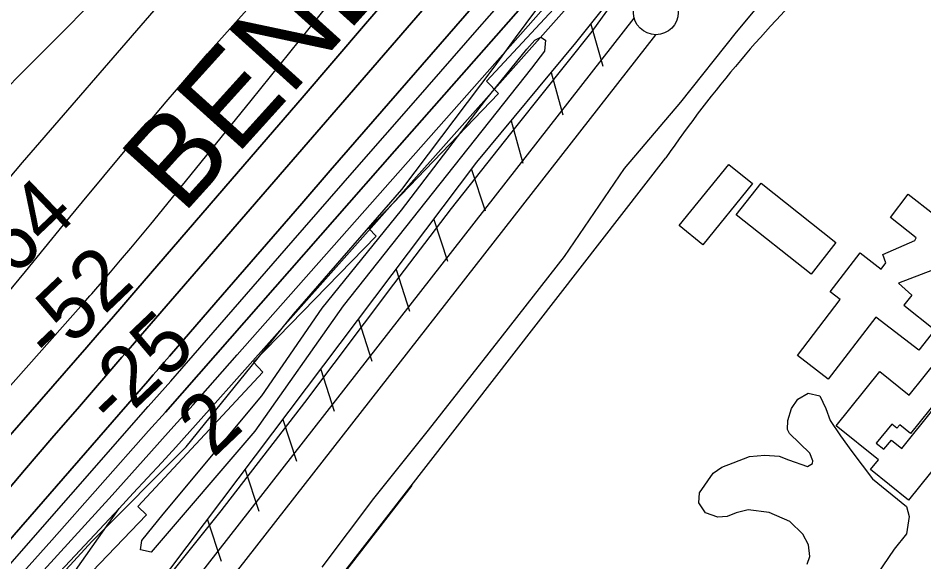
# Model space of a CAD drawing. Extents: x 3625074 to 3663148, y 511451 to 537151.
# Drawn here: x 3648940 to 3649951, y 524558 to 525165 of the extents above; entities that cross this region are included whole.
import ezdxf

# ---------------------------------------------------------------- set-up
doc = ezdxf.new("R2010")
doc.units = 0
for name, color, linetype in [('V-BLDG-OTLN', 7, 'Continuous'), ('V-LEVE-TOET', 7, 'Continuous'), ('V-RIVR-EDGE', 7, 'Continuous'), ('V-RIVR-RANG', 7, 'Continuous'), ('V-ROAD-CNTR', 7, 'Continuous'), ('V-RRAP-FSHR', 7, 'Continuous'), ('V-RRAP-RVMT', 7, 'Continuous'), ('V-RRAP-RVMT-IDEN', 7, 'Continuous'), ('V-SITE-VEGE', 7, 'Continuous'), ('V-SURV-LINE', 7, 'Continuous'), ('V-TOPO-DPTH', 7, 'Continuous'), ('V-TOPO-MAJR', 7, 'Continuous'), ('V-TOPO-MINR', 7, 'Continuous'), ('V-TOPO-WATR', 7, 'Continuous')]:
    doc.layers.add(name, color=color, linetype=linetype)

msp = doc.modelspace()

# ---------------------------------------------------------------- linework, layer by layer
at = {"layer": 'V-BLDG-OTLN'}
for points in [[(3649759.872, 524980.495), (3649704.261, 524912.025), (3649677.823, 524933.498), (3649733.435, 525001.969)], [(3649825.095, 524879.459), (3649741.498, 524945.716), (3649769.312, 524980.811), (3649852.913, 524914.552)], [(3649926.328, 524684.596), (3649962.518, 524729.447), (3649995.2630000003, 524703.024), (3649933.7460000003, 524626.783), (3649891.417, 524660.936), (3649900.2830000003, 524671.9230000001), (3649853.185, 524709.924), (3649901.954, 524770.3640000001), (3649934.464, 524744.134), (3649968.1950000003, 524785.935), (3649990.1350000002, 524768.23), (3649936.1520000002, 524701.324), (3649924.149, 524711.009), (3649920.9390000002, 524707.032), (3649915.1580000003, 524711.6950000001), (3649897.944, 524690.365), (3649906.382, 524683.558), (3649914.754, 524693.935)]]:
    msp.add_lwpolyline(points, close=True, dxfattribs=at)
msp.add_lwpolyline([(3649973.475, 524888.667), (3649922.688, 524869.352), (3649937.4420000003, 524855.936), (3649928.66, 524844.791), (3649963.4250000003, 524817.116), (3649945.579, 524794.185), (3649897.295, 524831.28), (3649844.074, 524762.011), (3649809.792, 524788.35), (3649857.765, 524850.787), (3649846.349, 524859.557), (3649879.785, 524903.073), (3649903.282, 524885.02), (3649908.723, 524892.1), (3649905.09, 524901.406), (3649940.975, 524916.77), (3649942.306, 524919.954), (3649913.642, 524942.573), (3649933.336, 524968.582), (3649962.2660000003, 524946.23)], dxfattribs=at)
at = {"layer": 'V-LEVE-TOET'}
for points in [[(3649279.506, 524551.908), (3649336.819, 524628.479), (3649398.128, 524705.041), (3649480.761, 524810.321), (3649549.801, 524899.116), (3649616.721, 524997.227), (3649679.89, 525071.66), (3649741.7290000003, 525149.556), (3649762.518, 525174.81), (3649785.97, 525200.594), (3649841.3910000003, 525251.618), (3649909.598, 525313.2710000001), (3650007.383, 525407.352), (3650098.505, 525490.795), (3650189.363, 525576.904), (3650266.097, 525646.261)], [(3649606.588, 525186.987), (3649580.461, 525150.561), (3649496.764, 525045.55), (3649423.4620000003, 524952.501), (3649358.95, 524867.96), (3649259.517, 524735.825), (3649166.219, 524614.86), (3649097.715, 524528.9890000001)]]:
    msp.add_lwpolyline(points, dxfattribs=at)
at = {"layer": 'V-RIVR-EDGE'}
msp.add_lwpolyline([(3648905.893053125, 524454.0537437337), (3649022.67040612, 524581.0342330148), (3649127.387860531, 524686.4327841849), (3649247.218783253, 524834.4171550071), (3649368.229569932, 524973.9940355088), (3649471.223245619, 525110.6138339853), (3649495.3178075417, 525143.5722198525), (3649532.060715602, 525193.308475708), (3649640.408311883, 525310.1042566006), (3649681.9374749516, 525353.2250844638), (3649706.5967336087, 525371.7742348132), (3649724.6657995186, 525395.7426205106), (3649740.299431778, 525405.9095157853), (3649792.6789409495, 525467.0133128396), (3649884.7777377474, 525567.6404532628), (3649979.836585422, 525651.4511286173), (3650041.237267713, 525719.1362118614), (3650175.40765792, 525839.4701002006), (3650284.942540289, 525950.8600055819), (3650373.4186173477, 526043.0915310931), (3650416.161786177, 526091.612296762), (3650439.7124333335, 526147.384439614), (3650583.542914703, 526289.9065267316)], dxfattribs=at)
at = {"layer": 'V-ROAD-CNTR'}
for points in [[(3649074.392, 524251.8), (3649277.767, 524512.824), (3649663.041, 525009.371)], [(3649300.373, 524540.509), (3649379.792, 524643.061)]]:
    msp.add_lwpolyline(points, dxfattribs=at)
msp.add_arc((3650814.562364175, 524214.8104577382), 1399.0453557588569, 134.1853120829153, 145.39396486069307, dxfattribs=at)
at = {"layer": 'V-RRAP-FSHR'}
for p, q in [((3649579.127, 525158.758), (3649592.794, 525111.879)), ((3649534.847, 525104.544), (3649547.859, 525057.479)), ((3649490.278, 525050.566), (3649503.291, 525003.501)), ((3649446.066, 524996.307), (3649461.18, 524949.8740000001)), ((3649403.968, 524940.381), (3649419.082, 524893.948)), ((3649361.87, 524884.454), (3649376.984, 524838.0210000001)), ((3649319.772, 524828.528), (3649334.886, 524782.095)), ((3649277.6750000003, 524772.601), (3649292.789, 524726.169)), ((3649235.577, 524716.675), (3649250.691, 524670.242)), ((3649193.4790000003, 524660.7490000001), (3649208.593, 524614.316)), ((3649151.381, 524604.822), (3649166.495, 524558.389))]:
    msp.add_line(p, q, dxfattribs=at)
for points in [[(3648771.644, 524022.04600000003), (3648787.735, 524065.443), (3648811.119, 524097.672), (3648848.1920000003, 524139.89900000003), (3648867.308, 524185.305), (3648901.062, 524261.207), (3648926.943, 524296.856), (3648957.997, 524347.915), (3649452.14, 525004.376), (3649562.4080000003, 525137.924), (3649593.648, 525176.854), (3649628.37, 525218.285), (3649798.734, 525375.352), (3650171.8030000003, 525724.171), (3650228.197, 525778.734), (3650266.6040000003, 525810.061), (3650351.0100000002, 525866.556), (3650552.235, 526058.702)], [(3648771.644, 524022.04600000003), (3648787.735, 524065.443), (3648811.119, 524097.672), (3648848.1920000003, 524139.89900000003), (3648867.308, 524185.305), (3648901.062, 524261.207), (3648926.943, 524296.856), (3648957.997, 524347.915), (3649452.14, 525004.376), (3649562.4080000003, 525137.924), (3649593.648, 525176.854), (3649628.37, 525218.285), (3649798.734, 525375.352), (3650171.8030000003, 525724.171), (3650228.197, 525778.734), (3650266.6040000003, 525810.061), (3650351.0100000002, 525866.556), (3650552.04, 526058.515)]]:
    msp.add_lwpolyline(points, dxfattribs=at)
at = {"layer": 'V-RRAP-RVMT'}
for points in [[(3648446.73455724, 524428.8421737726), (3648410.6740000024, 524465.7320000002), (3648515.2710000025, 524571.6360000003), (3648501.6260000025, 524585.6080000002), (3648640.7430000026, 524731.2440000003), (3648637.1210000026, 524735.1700000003), (3648777.2360000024, 524878.1860000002), (3648767.2080000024, 524887.9960000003), (3648912.0740000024, 525047.0440000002), (3648899.8760000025, 525059.8580000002), (3649037.8930000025, 525199.0370000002), (3649032.4380000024, 525205.2510000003), (3649176.1640000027, 525353.6570000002), (3649157.1680000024, 525373.2500000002), (3649296.6040000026, 525517.4630000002), (3649271.6680000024, 525542.6930000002), (3649405.3320000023, 525684.6320000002), (3649387.9770000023, 525701.5350000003), (3649533.0220000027, 525853.3860000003)], [(3649874.9150000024, 525545.4450000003), (3649764.2820000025, 525429.2170000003), (3649596.6820000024, 525252.0060000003), (3649602.7320000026, 525246.0130000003), (3649462.9500000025, 525094.7930000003), (3649476.0690000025, 525081.0110000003), (3649331.2830000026, 524930.2150000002), (3649339.5110000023, 524921.5720000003), (3649202.7590000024, 524781.0630000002), (3649213.1680000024, 524769.8870000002), (3649073.4720000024, 524619.7850000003), (3649083.0920000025, 524610.1620000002), (3648936.3570000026, 524456.8220000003), (3648941.3690000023, 524451.7990000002), (3648794.5010000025, 524302.7080000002), (3648801.7640000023, 524295.6810000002), (3648702.3057204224, 524197.5080996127)]]:
    msp.add_lwpolyline(points, dxfattribs=at)
at = {"layer": 'V-SITE-VEGE'}
msp.add_lwpolyline([(3649512.998, 525109.542), (3649410.7290000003, 524980.344), (3649302.847, 524843.947), (3649204.166, 524703.933), (3649088.278, 524568.747), (3649076.67, 524571.164), (3649077.882, 524581.572), (3649101.946, 524611.1730000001), (3649211.826, 524743.1630000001), (3649279.219, 524841.174), (3649367.848, 524950.7710000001), (3649461.7, 525073.573), (3649507.821, 525130.769), (3649516.642, 525140.77), (3649523.455, 525143.963), (3649528.653, 525140.753), (3649527.437, 525128.343)], close=True, dxfattribs=at)
msp.add_lwpolyline([(3649820.7120000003, 524555.333), (3649823.8910000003, 524563.643), (3649822.324, 524576.714), (3649816.004, 524588.602), (3649801.3710000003, 524602.877), (3649778.415, 524612.808), (3649755.0530000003, 524616.005), (3649741.586, 524612.457), (3649731.284, 524608.511), (3649720.987, 524607.733), (3649707.132, 524612.502), (3649699.6240000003, 524623.601), (3649700.429, 524635.084), (3649715.9020000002, 524656.844), (3649725.415, 524663.563), (3649738.094, 524668.2980000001), (3649756.319, 524675.407), (3649773.348, 524676.965), (3649789.583, 524675.757), (3649799.8740000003, 524671.784), (3649821.2490000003, 524664.233), (3649826.7970000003, 524667.7880000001), (3649827.196, 524670.559), (3649823.643, 524679.278), (3649801.1010000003, 524701.087), (3649798.7290000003, 524705.84), (3649799.139, 524715.74), (3649803.116, 524729.2), (3649810.257, 524739.487), (3649821.751, 524746.204), (3649834.815, 524743.415), (3649841.528, 524729.15), (3649846.2630000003, 524715.681), (3649858.1210000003, 524698.637), (3649870.772, 524681.197), (3649893.701, 524650.675), (3649931.6750000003, 524619.738), (3649934.434, 524608.6460000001), (3649931.636, 524589.245), (3649917.755, 524571.839), (3649834.041, 524448.789)], dxfattribs=at)
at = {"layer": 'V-SURV-LINE'}
for points in [[(3648949.0088795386, 524294.8067384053), (3649627.742528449, 525165.3258725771)], [(3649651.411201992, 525146.8923661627), (3648972.676983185, 524276.37250106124)]]:
    msp.add_lwpolyline(points, dxfattribs=at)
msp.add_circle((3649651.866670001, 525171.87248), 25, dxfattribs=at)
at = {"layer": 'V-TOPO-DPTH'}
for points in [[(3648778.599732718, 524524.6475036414), (3648867.0606383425, 524626.2687325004), (3649016.6280398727, 524797.8133163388), (3649030.3721270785, 524813.6042435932), (3649044.09813456, 524829.4108436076), (3649057.797022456, 524845.2409527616), (3649071.477830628, 524861.0867346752), (3649186.031448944, 524993.9985068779), (3649256.897085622, 525076.379086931), (3649327.6581621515, 525158.8492094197), (3649398.262398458, 525241.4536455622), (3649468.7620746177, 525324.1476241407), (3649780.9333120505, 525691.0204678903), (3649807.1109867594, 525721.2214242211), (3649833.649792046, 525751.0956146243), (3649860.7302931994, 525780.479656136), (3649888.1719249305, 525809.5369317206), (3649936.7921508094, 525860.0858514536), (3649988.9142318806, 525914.0756485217), (3650041.1686805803, 525967.9365506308), (3650093.6216807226, 526021.6041103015), (3650146.207048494, 526075.142775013), (3650374.886912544, 526307.1099208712)], [(3650374.886912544, 526307.1099208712), (3650146.207048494, 526075.142775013), (3650093.6216807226, 526021.6041103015), (3650041.1686805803, 525967.9365506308), (3649988.9142318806, 525914.0756485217), (3649936.7921508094, 525860.0858514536), (3649888.1719249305, 525809.5369317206), (3649860.7302931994, 525780.479656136), (3649833.649792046, 525751.0956146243), (3649807.1109867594, 525721.2214242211), (3649780.9333120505, 525691.0204678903), (3649468.7620746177, 525324.1476241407), (3649398.262398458, 525241.4536455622), (3649327.6581621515, 525158.8492094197), (3649256.897085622, 525076.379086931), (3649186.031448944, 524993.9985068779), (3649071.477830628, 524861.0867346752), (3649057.797022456, 524845.2409527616), (3649044.09813456, 524829.4108436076), (3649030.3721270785, 524813.6042435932), (3649016.6280398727, 524797.8133163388), (3648867.0606383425, 524626.2687325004), (3648778.599732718, 524524.6475036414)], [(3648748.6868416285, 524373.5583201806), (3649084.7536031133, 524759.8790570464), (3649090.8117261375, 524766.8493573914), (3649096.865702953, 524773.8232537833), (3649102.9134604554, 524780.8025442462), (3649108.9570717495, 524787.7854307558), (3649160.6617377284, 524847.5796806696), (3649192.567200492, 524884.4514442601), (3649224.4895007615, 524921.308614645), (3649256.4370572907, 524958.1438952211), (3649288.401451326, 524994.9645825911), (3649872.098191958, 525666.8760124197), (3649882.5136203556, 525678.772244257), (3649892.989933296, 525690.6141914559), (3649903.5575730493, 525702.3747116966), (3649914.1860973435, 525714.0809472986), (3649924.87124152, 525725.7363808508), (3649935.5709857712, 525737.3783706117), (3649946.292630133, 525749.0001946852), (3649957.0288745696, 525760.6085749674), (3650446.355027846, 526288.6859431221)], [(3650446.355027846, 526288.6859431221), (3649957.0288745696, 525760.6085749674), (3649946.292630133, 525749.0001946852), (3649935.5709857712, 525737.3783706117), (3649924.87124152, 525725.7363808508), (3649914.1860973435, 525714.0809472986), (3649903.5575730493, 525702.3747116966), (3649892.989933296, 525690.6141914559), (3649882.5136203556, 525678.772244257), (3649872.098191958, 525666.8760124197), (3649288.401451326, 524994.9645825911), (3649256.4370572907, 524958.1438952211), (3649224.4895007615, 524921.308614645), (3649192.567200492, 524884.4514442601), (3649160.6617377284, 524847.5796806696), (3649108.9570717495, 524787.7854307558), (3649102.9134604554, 524780.8025442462), (3649096.865702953, 524773.8232537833), (3649090.8117261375, 524766.8493573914), (3649084.7536031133, 524759.8790570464), (3648748.6868416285, 524373.5583201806)], [(3650469.128464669, 526268.2949016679), (3650448.3691838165, 526244.5761864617), (3650377.4680387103, 526164.3790083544), (3650321.0510134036, 526100.7420844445), (3650264.517300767, 526037.2092817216), (3650207.8085571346, 525973.8326607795), (3650150.9831261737, 525910.5601610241), (3649957.298055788, 525695.4981462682), (3649940.8016722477, 525677.1139042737), (3649924.3500590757, 525658.689831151), (3649907.9656014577, 525640.2060113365), (3649891.6259142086, 525621.682360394), (3649736.1538852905, 525444.7821381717), (3649642.1258997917, 525337.7660879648), (3649548.1167641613, 525230.7334859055), (3649454.1359033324, 525123.6760560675), (3649360.173892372, 525016.6020743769), (3649160.23572573, 524788.7027426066), (3649141.608085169, 524767.5056655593), (3649122.9569563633, 524746.3293105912), (3649104.2705951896, 524725.1840387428), (3649085.5607457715, 524704.0594889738), (3648977.40857834, 524582.1537803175), (3648904.160684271, 524500.5009439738)], [(3648904.160684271, 524500.5009439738), (3648977.40857834, 524582.1537803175), (3649085.5607457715, 524704.0594889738), (3649104.2705951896, 524725.1840387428), (3649122.9569563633, 524746.3293105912), (3649141.608085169, 524767.5056655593), (3649160.23572573, 524788.7027426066), (3649360.173892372, 525016.6020743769), (3649454.1359033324, 525123.6760560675), (3649548.1167641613, 525230.7334859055), (3649642.1258997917, 525337.7660879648), (3649736.1538852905, 525444.7821381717), (3649891.6259142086, 525621.682360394), (3649907.9656014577, 525640.2060113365), (3649924.3500590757, 525658.689831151), (3649940.8016722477, 525677.1139042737), (3649957.298055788, 525695.4981462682), (3650150.9831261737, 525910.5601610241), (3650207.8085571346, 525973.8326607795), (3650264.517300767, 526037.2092817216), (3650321.0510134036, 526100.7420844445), (3650377.4680387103, 526164.3790083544), (3650448.3691838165, 526244.5761864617), (3650469.128464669, 526268.2949016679)], [(3649860.7757472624, 525524.5071980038), (3649178.221884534, 524755.7623060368), (3649162.6835977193, 524738.306727), (3649147.1157400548, 524720.8776287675), (3649131.503526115, 524703.4882517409), (3649115.8617413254, 524686.1253555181), (3649100.151707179, 524668.824683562), (3649084.3802492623, 524651.5804923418), (3649068.5166556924, 524634.4210222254), (3649052.5916383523, 524617.3180328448), (3648394.0316653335, 523913.8315045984)], [(3648916.751514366, 524624.704971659), (3648947.1822369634, 524660.3910873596), (3648977.718875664, 524695.9866127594), (3649008.326125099, 524731.5217446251), (3649055.8641146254, 524786.547966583), (3649062.7557750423, 524794.5243054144), (3649069.648030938, 524802.5001296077), (3649076.5411800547, 524810.4751818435), (3649083.4349246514, 524818.4497194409), (3649489.6149277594, 525288.2569574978)], [(3649489.6149277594, 525288.2569574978), (3649083.4349246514, 524818.4497194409), (3649076.5411800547, 524810.4751818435), (3649069.648030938, 524802.5001296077), (3649062.7557750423, 524794.5243054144), (3649055.8641146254, 524786.547966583), (3649008.326125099, 524731.5217446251), (3648977.718875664, 524695.9866127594), (3648947.1822369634, 524660.3910873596), (3648916.751514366, 524624.704971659)], [(3648038.8075434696, 523496.4113452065), (3648352.205787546, 523794.98347235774), (3648363.667910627, 523806.0310605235), (3648375.043291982, 523817.1662380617), (3648386.2885607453, 523828.4327996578), (3648397.4470877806, 523839.7869506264), (3648787.95, 524241.78), (3649052.5916383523, 524617.3180328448)], [(3649052.5916383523, 524617.3180328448), (3648394.0316653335, 523913.8315045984), (3648366.856100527, 523885.0705878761), (3648339.5045133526, 523856.479633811), (3648311.8888926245, 523828.14362373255), (3648284.0972495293, 523799.9775763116), (3648225.497056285, 523741.1363316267), (3648167.9545099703, 523684.00681330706), (3648109.9870714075, 523627.316703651), (3648051.382294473, 523571.28570699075)]]:
    msp.add_lwpolyline(points, dxfattribs=at)
at = {"layer": 'V-TOPO-MAJR'}
msp.add_lwpolyline([(3648485.7688671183, 524251.64597028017), (3649015.4896107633, 524849.9435609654), (3649017.6881000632, 524852.4353243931), (3649019.8808288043, 524854.9321292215), (3649022.0649167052, 524857.4364961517), (3649024.2432440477, 524859.9459044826), (3649042.8954747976, 524881.5082060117), (3649054.337702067, 524894.8511939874), (3649065.7027493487, 524908.2590344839), (3649076.95202665, 524921.7641537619), (3649088.124123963, 524935.3341255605), (3649110.779351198, 524963.0943649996), (3649133.1913340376, 524990.6172725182), (3649155.5635397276, 525018.1724040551), (3649177.876079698, 525045.7758716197), (3649200.148842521, 525073.4115632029), (3649437.5395749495, 525368.615230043)], dxfattribs=at)
at = {"layer": 'V-TOPO-MINR'}
for points in [[(3648929.0598762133, 524985.5971342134), (3648944.8220339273, 525003.9429108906), (3649091.7298076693, 525173.7852765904), (3649181.379280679, 525276.6705319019), (3649271.5247410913, 525379.1161345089), (3649362.414182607, 525480.902258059), (3649453.7996115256, 525582.2487289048), (3649684.5535637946, 525836.2880117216), (3649700.470659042, 525853.3193456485), (3649716.6996004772, 525870.0392789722), (3649733.3963111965, 525886.2921113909), (3649750.404868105, 525902.2335432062), (3649867.4284572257, 526008.8364974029), (3649939.503248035, 526072.0903668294), (3650013.0601156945, 526133.5006799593), (3650088.8400986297, 526192.1456586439), (3650166.1021584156, 526248.9470810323), (3650302.5380885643, 526345.4102709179)], [(3648778.599732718, 524524.6475036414), (3648867.0606383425, 524626.2687325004), (3649016.6280398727, 524797.8133163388), (3649030.3721270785, 524813.6042435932), (3649044.09813456, 524829.4108436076), (3649057.797022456, 524845.2409527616), (3649071.477830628, 524861.0867346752), (3649186.031448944, 524993.9985068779), (3649256.897085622, 525076.379086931), (3649327.6581621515, 525158.8492094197), (3649398.262398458, 525241.4536455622), (3649468.7620746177, 525324.1476241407), (3649780.9333120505, 525691.0204678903), (3649807.1109867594, 525721.2214242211), (3649833.649792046, 525751.0956146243), (3649860.7302931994, 525780.479656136), (3649888.1719249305, 525809.5369317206), (3649936.7921508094, 525860.0858514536), (3649988.9142318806, 525914.0756485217), (3650041.1686805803, 525967.9365506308), (3650093.6216807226, 526021.6041103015), (3650146.207048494, 526075.142775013), (3650374.886912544, 526307.1099208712)], [(3648667.475236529, 524541.929390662), (3648743.7579817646, 524632.8099603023), (3648819.266258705, 524724.349127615), (3648926.7506908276, 524856.3725716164), (3648947.9677998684, 524882.3677816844), (3648969.2277369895, 524908.3278290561), (3648990.5519162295, 524934.2351323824), (3649011.918923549, 524960.1072730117), (3649059.514556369, 525017.5930568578), (3649105.1475172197, 525071.8002294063), (3649151.36147283, 525125.4990662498), (3649198.4469205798, 525178.4353995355), (3649246.113363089, 525230.8633971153), (3649739.7758525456, 525765.0026217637), (3649759.3985429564, 525785.8025312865), (3649779.298812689, 525806.3277402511), (3649799.615451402, 525826.4408983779), (3649820.2096694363, 525846.2793559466), (3650096.2717539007, 526106.8099414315), (3650145.651769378, 526153.7295917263), (3650194.8177617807, 526200.8709462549), (3650243.662719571, 526248.3448571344), (3650292.2936542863, 526296.0404722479)], [(3648748.6868416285, 524373.5583201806), (3649084.7536031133, 524759.8790570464), (3649090.8117261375, 524766.8493573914), (3649096.865702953, 524773.8232537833), (3649102.9134604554, 524780.8025442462), (3649108.9570717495, 524787.7854307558), (3649160.6617377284, 524847.5796806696), (3649192.567200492, 524884.4514442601), (3649224.4895007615, 524921.308614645), (3649256.4370572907, 524958.1438952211), (3649288.401451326, 524994.9645825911), (3649872.098191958, 525666.8760124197), (3649882.5136203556, 525678.772244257), (3649892.989933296, 525690.6141914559), (3649903.5575730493, 525702.3747116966), (3649914.1860973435, 525714.0809472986), (3649924.87124152, 525725.7363808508), (3649935.5709857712, 525737.3783706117), (3649946.292630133, 525749.0001946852), (3649957.0288745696, 525760.6085749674), (3650446.355027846, 526288.6859431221)], [(3648904.160684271, 524500.5009439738), (3648977.40857834, 524582.1537803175), (3649085.5607457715, 524704.0594889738), (3649104.2705951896, 524725.1840387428), (3649122.9569563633, 524746.3293105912), (3649141.608085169, 524767.5056655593), (3649160.23572573, 524788.7027426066), (3649360.173892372, 525016.6020743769), (3649454.1359033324, 525123.6760560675), (3649548.1167641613, 525230.7334859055), (3649642.1258997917, 525337.7660879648), (3649736.1538852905, 525444.7821381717), (3649891.6259142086, 525621.682360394), (3649907.9656014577, 525640.2060113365), (3649924.3500590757, 525658.689831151), (3649940.8016722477, 525677.1139042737), (3649957.298055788, 525695.4981462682), (3650150.9831261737, 525910.5601610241), (3650207.8085571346, 525973.8326607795), (3650264.517300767, 526037.2092817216), (3650321.0510134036, 526100.7420844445), (3650377.4680387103, 526164.3790083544), (3650448.3691838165, 526244.5761864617), (3650469.128464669, 526268.2949016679)], [(3648909.2733230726, 524531.0263399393), (3649085.234738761, 524731.2629666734), (3649097.7324925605, 524745.5030303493), (3649110.2182245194, 524759.7536136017), (3649122.685923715, 524774.0199762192), (3649135.1416010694, 524788.2968584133), (3649247.108681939, 524916.7991305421), (3649315.5549688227, 524995.3210034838), (3649384.0227030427, 525073.8241630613), (3649452.5226082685, 525152.2992525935), (3649521.04396083, 525230.7556287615), (3649861.7601797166, 525620.7115218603), (3649885.3440110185, 525647.5516773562), (3649909.02741229, 525674.3031841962), (3649932.860168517, 525700.9217180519), (3649956.7924947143, 525727.451603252), (3650008.833492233, 525784.8174088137), (3650058.8578202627, 525839.96658903), (3650108.877908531, 525895.1196139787), (3650158.89163716, 525950.2784060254), (3650208.901126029, 526005.4410428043), (3650447.1628441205, 526268.2845100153)], [(3648916.751514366, 524624.704971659), (3648947.1822369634, 524660.3910873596), (3648977.718875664, 524695.9866127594), (3649008.326125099, 524731.5217446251), (3649055.8641146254, 524786.547966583), (3649062.7557750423, 524794.5243054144), (3649069.648030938, 524802.5001296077), (3649076.5411800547, 524810.4751818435), (3649083.4349246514, 524818.4497194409), (3649489.6149277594, 525288.2569574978)], [(3648953.5176609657, 524531.8050955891), (3648999.2957876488, 524581.8812669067), (3649044.7781820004, 524632.230212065), (3649085.7526169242, 524677.9964140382), (3649110.4968631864, 524705.6927384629), (3649135.202322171, 524733.4235457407), (3649159.849600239, 524761.2060772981), (3649184.4580910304, 524789.0230917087), (3649606.2116300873, 525266.7740464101)]]:
    msp.add_lwpolyline(points, dxfattribs=at)
at = {"layer": 'V-TOPO-WATR'}
msp.add_lwpolyline([(3648394.0316653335, 523913.8315045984), (3649052.5916383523, 524617.3180328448), (3649068.5166556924, 524634.4210222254), (3649084.3802492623, 524651.5804923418), (3649100.151707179, 524668.824683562), (3649115.8617413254, 524686.1253555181), (3649131.503526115, 524703.4882517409), (3649147.1157400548, 524720.8776287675), (3649162.6835977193, 524738.306727), (3649178.221884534, 524755.7623060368), (3649860.7757472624, 525524.5071980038)], dxfattribs=at)

# ---------------------------------------------------------------- texts
at = {"layer": 'V-RIVR-RANG'}
for s, p in [('-64', (3648913.1017042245, 524854.1368728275)), ('-52', (3648978.3181633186, 524778.1466170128)), ('-25', (3649047.161163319, 524705.6166170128)), ('2', (3649157.6139484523, 524672.7770258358))]:
    msp.add_text(s, height=67.00000000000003, rotation=43.64758333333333, dxfattribs=at).set_placement(p)
at = {"layer": 'V-RRAP-RVMT-IDEN'}
msp.add_text('BEND', height=99.99980199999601, rotation=47.911560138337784, dxfattribs=at).set_placement((3649123.4453821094, 524944.8536883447))

doc.saveas('drawing.dxf')
